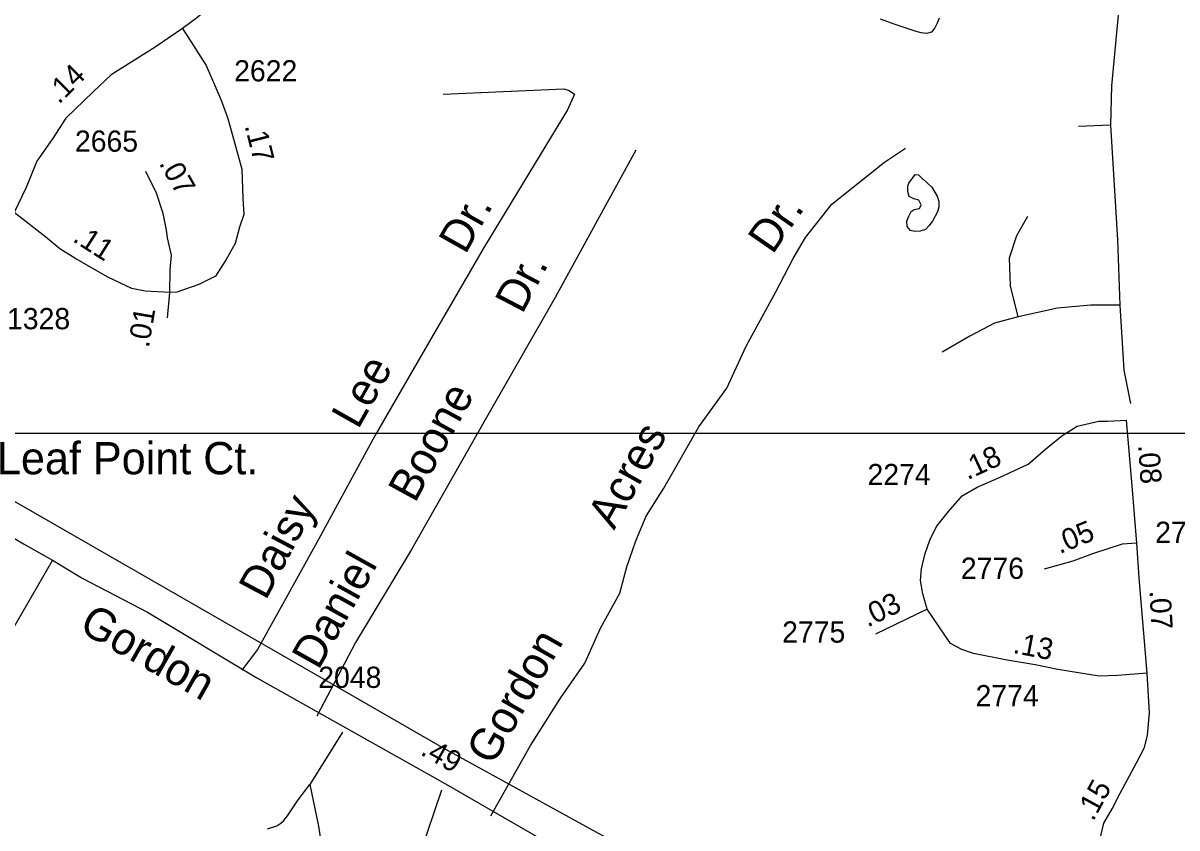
# Model space of a CAD drawing. Extents: x 2290055 to 2389491, y 66597 to 237875.
# Drawn here: x 2348174 to 2351571, y 190974 to 193345 of the extents above; entities that cross this region are included whole.
import ezdxf

# ---------------------------------------------------------------- set-up
doc = ezdxf.new("R2010")
doc.units = 0
for name, color, linetype in [('Exist Boundary Political Urban Extension UEB', 7, 'Continuous'), ('Exist Hydrographic Pond Under 1500 Sq Ft', 7, 'Continuous'), ('Exist Road Non-System Type 51', 7, 'Continuous'), ('Exist Road Non-System Type 51 Label', 7, 'Continuous'), ('Exist Road Secondary Mileage Hundredths English Label', 7, 'Continuous'), ('Exist Road Secondary Type 51 Attributed', 7, 'Continuous'), ('Exist Road Secondary Type 51 Label', 7, 'Continuous'), ('Exist Road Secondary Type 51 Number Label', 7, 'Continuous'), ('Map Preparation Inset Cut Line', 7, 'Continuous')]:
    doc.layers.add(name, color=color, linetype=linetype)

msp = doc.modelspace()

# ---------------------------------------------------------------- linework, layer by layer
at = {"layer": 'Exist Boundary Political Urban Extension UEB'}
for points in [[(2348905.4, 191500.8), (2348209.4, 191901.8), (2347797.7, 192135.8)], [(2355844.2, 192135.8), (2353061.3, 189182.8), (2351226.3, 190210.2), (2349410.4, 191209.8), (2348905.4, 191500.8)]]:
    msp.add_lwpolyline(points, dxfattribs=at)
at = {"layer": 'Exist Hydrographic Pond Under 1500 Sq Ft'}
for points in [[(2350834.2, 193314.2), (2350818.7, 193316.5), (2350803.7, 193320.7), (2350757, 193336), (2350742, 193340.5), (2350699, 193356.9)], [(2350871.5, 193359.7), (2350865.5, 193344.6), (2350858.2, 193330.7), (2350849, 193318.7), (2350834.2, 193314.2)], [(2350800.2, 192731), (2350787.2, 192734.1), (2350777.2, 192745.8), (2350776, 192761.6), (2350781.7, 192776.2), (2350789, 192790.1), (2350797.7, 192795.9), (2350813, 192798.6), (2350818.7, 192810), (2350811.5, 192823.6), (2350797, 192826.9), (2350783.2, 192833.8), (2350779, 192848.5), (2350778.7, 192864.2), (2350782.2, 192873.8), (2350800.5, 192898.7), (2350810.5, 192897.9), (2350821.5, 192887), (2350824.5, 192885.3), (2350850, 192861.6), (2350865.5, 192835.4), (2350870.2, 192819.8), (2350870.5, 192804.1), (2350866.5, 192789.4), (2350851.5, 192761.3), (2350841.7, 192748.7), (2350830.7, 192737.4), (2350815.5, 192732.2), (2350800.2, 192731)]]:
    msp.add_lwpolyline(points, dxfattribs=at)
at = {"layer": 'Exist Road Non-System Type 51'}
for p, q in [((2351376.1, 193043.9), (2351281.6, 193040.8)), ((2349114.8, 191255.8), (2349018.9, 191102))]:
    msp.add_line(p, q, dxfattribs=at)
for points in [[(2351404.5, 193616.4), (2351393.9, 193549), (2351395, 193472.5), (2351398.1, 193368.5), (2351379.2, 193160.5), (2351376.1, 193043.9)], [(2349410.8, 193135.7), (2349766.6, 193151.2), (2349782, 193146), (2349797.5, 193135.7), (2349776.9, 193089.2), (2349529.4, 192681.6), (2349359.3, 192387.4), (2349209.8, 192129.4), (2349039.6, 191814.6), (2348864.3, 191499.8), (2348818.4, 191438.5)], [(2351376.1, 193043.9), (2351396.5, 192706.8), (2351402.8, 192514.5), (2351415.4, 192322.3), (2351435.1, 192224.8)], [(2349978, 192970.5), (2349740.8, 192537.1), (2349534.6, 192175.8), (2349318, 191794), (2349153.1, 191520.5), (2349039.5, 191303.5)], [(2349551.3, 191009.6), (2349668.6, 191216.5), (2349756.3, 191355.9), (2349828.4, 191459.1), (2349874.8, 191562.3), (2349931.6, 191665.5), (2349952.2, 191742.9), (2349978, 191820.3), (2350008.9, 191892.5), (2350060.4, 191975.1), (2350163.6, 192155.7), (2350246.1, 192269.2), (2350302.8, 192393.1), (2350390.4, 192553.1), (2350442, 192651.1), (2350478.1, 192713), (2350555.4, 192811.1), (2350632.7, 192873), (2350710.1, 192934.9), (2350771.9, 192976.2)], [(2351103.7, 192479.9), (2351081.6, 192571.2), (2351078.5, 192653.2), (2351100.5, 192719.4), (2351132, 192776.1)], [(2351402.8, 192514.5), (2351317.8, 192514.5), (2351220.2, 192505.1), (2351103.7, 192479.9)], [(2351103.7, 192479.9), (2351034.4, 192460.9), (2350961.9, 192423.1), (2350880, 192375.9)], [(2348894, 190971), (2348921.7, 190980.1), (2348933.3, 190988.5), (2348941.1, 190994.8), (2348952.5, 191009.3), (2348984.7, 191056.6), (2349018.9, 191102)], [(2349018.9, 191102), (2349043.8, 190978.9), (2349054.5, 190909.3)], [(2349406.4, 191085.7), (2349342.4, 190896.5), (2349284.2, 190774.3), (2349223.2, 190649.1)]]:
    msp.add_lwpolyline(points, dxfattribs=at)
at = {"layer": 'Exist Road Secondary Type 51 Attributed'}
for p, q in [((2348599.5, 192477), (2348606.1, 192551)), ((2348260.6, 191762.4), (2347530, 190500.3)), ((2350835.8, 191618.8), (2350683.7, 191544.8))]:
    msp.add_line(p, q, dxfattribs=at)
for points in [[(2348826.3, 193521.1), (2348768.8, 193427.3), (2348734.3, 193399.4), (2348685, 193359.9), (2348643.5, 193328.8)], [(2348643.5, 193328.8), (2348563.4, 193274.4), (2348433.6, 193192.2), (2348381, 193142.9), (2348300.5, 193065), (2348261, 193004.1), (2348215, 192938.4), (2348183.8, 192861.1), (2348147.7, 192787.4)], [(2348643.5, 193328.8), (2348712.9, 193220.2), (2348757.3, 193118.3), (2348777, 193064), (2348796.7, 192993.3), (2348818.1, 192914.4), (2348821.4, 192828.9), (2348824.6, 192781.2), (2348811.5, 192743.4), (2348798.4, 192695.7), (2348772.1, 192649), (2348740.8, 192599.7), (2348691.5, 192575), (2348627.5, 192552.7), (2348606.1, 192551)], [(2348606.1, 192551), (2348607.7, 192618.4), (2348611, 192661.2), (2348599.5, 192712.2), (2348596.2, 192735.2), (2348586.4, 192784.5), (2348566.7, 192843.7), (2348535.4, 192907.8)], [(2348606.1, 192551), (2348533.8, 192555.3), (2348494.4, 192563.5), (2348423.7, 192596.4), (2348326.8, 192652.3), (2348282.4, 192680.3), (2348241.3, 192714.8), (2348147.7, 192787.4)], [(2350835.8, 191618.8), (2350823.1, 191663.2), (2350816.8, 191703.4), (2350818.9, 191737.2), (2350829.4, 191779.5), (2350844.2, 191821.8), (2350863.2, 191861.9), (2350899.2, 191906.3), (2350939.3, 191952.8), (2350983.7, 191978.2), (2351051.3, 192007.8), (2351133.7, 192045.9), (2351184.4, 192090.2), (2351232.3, 192128.7), (2351277.7, 192157.4), (2351341.2, 192172.7), (2351366.9, 192172.7), (2351423.3, 192175.3)], [(2351453, 191812.8), (2351439.8, 191981.6), (2351423.3, 192175.3)], [(2347779.3, 192052.7), (2348030.7, 191900), (2348122.7, 191842.4), (2348175.3, 191811.2), (2348260.6, 191762.4)], [(2351453, 191812.8), (2351410, 191809.9), (2351322.7, 191781.2), (2351265.1, 191759.6), (2351180.5, 191736.7)], [(2351483.8, 191430.2), (2351460.4, 191711.3), (2351453, 191812.8)], [(2348260.6, 191762.4), (2348349.8, 191708.6), (2348540.4, 191609.9), (2348862.4, 191415.9), (2349417.8, 191103.5), (2349838.5, 190861.9), (2350150.6, 190686.5), (2350504.3, 190474.6), (2350513.8, 190469.1)], [(2351483.8, 191430.2), (2351396.7, 191423.5), (2351342.1, 191421.6), (2351220.9, 191441), (2351154.1, 191454.3), (2351071.9, 191468.7), (2350972.2, 191488.3), (2350938.3, 191499.6), (2350904.4, 191517), (2350871.7, 191566), (2350835.8, 191618.8)], [(2351343.3, 190671.5), (2351337.1, 190875.7), (2351340.2, 190920.9), (2351356.6, 190987.7), (2351380.8, 191030.1), (2351404.1, 191076.6), (2351452.7, 191165.4), (2351475.8, 191210.8), (2351485.1, 191247.8), (2351490.2, 191313.5), (2351483.8, 191430.2)]]:
    msp.add_lwpolyline(points, dxfattribs=at)
at = {"layer": 'Map Preparation Inset Cut Line'}
for points in [[(2380407.7, 211640.5), (2380407.7, 192135.8), (2313126.6, 192135.8), (2313126.6, 211640.5), (2321069.7, 211640.5), (2345338.5, 211640.5)], [(2334313.2, 192135.8), (2334313.2, 208219.9), (2345070.4, 208219.9), (2345070.4, 203348), (2354753, 203348), (2354753, 199924.5), (2369645.2, 199924.5), (2369645.2, 192135.8), (2354753, 192135.8)], [(2374088.6, 192135.8), (2313126.6, 192135.8), (2313126.6, 149726.2), (2353934.7, 149726.2), (2375181.1, 184193.5), (2380407.7, 192135.8)], [(2334313.2, 182878.6), (2352349.2, 182878.6), (2352349.2, 192135.8), (2334313.2, 192135.8)]]:
    msp.add_lwpolyline(points, close=True, dxfattribs=at)

# ---------------------------------------------------------------- texts
at = {"layer": 'Exist Road Non-System Type 51 Label'}
for s, rotation, p in [('Dr.', 60.5886, (2349476.4, 192660.8)), ('Dr.', 55.3143, (2350380.7, 192660.8)), ('Dr.', 62.382, (2349644, 192485.3)), ('Lee', 60.5925, (2349160.6, 192145.5)), ('Boone', 61.2602, (2349328.1, 191928.7)), ('Acres', 60.8118, (2349914.3, 191849.6)), ('Daisy', 61.9899, (2348888.9, 191642)), ('Daniel', 60.7952, (2349044, 191436.6)), ('Gordon', 60.3221, (2349557.3, 191154.9))]:
    msp.add_text(s, height=95, rotation=rotation, dxfattribs=at).set_placement(p)
msp.add_text('Leaf Point Ct.', height=95, dxfattribs=at).set_placement((2348097.4, 192015.8))
at = {"layer": 'Exist Road Secondary Mileage Hundredths English Label'}
for s, rotation, p in [('.14', 45.0227, (2348280.3, 193103.9)), ('.17', 284.2612, (2348826.2, 193042.2)), ('.07', 299.7258, (2348573.3, 192932.1)), ('.11', 327.5085, (2348317.5, 192703.9)), ('.01', 80.2484, (2348544.4, 192386.6)), ('.18', 24.7891, (2350954.8, 191998.2)), ('.08', 273.7291, (2351457.1, 192101.6)), ('.05', 22.179, (2351226.2, 191780.5)), ('.03', 25.9393, (2350660.6, 191564.1)), ('.07', 273.3767, (2351490.2, 191673)), ('.13', 349.28, (2351086.2, 191489.8)), ('.49', 330.5759, (2349341.3, 191191.5)), ('.15', 61.3097, (2351324.6, 190991.5))]:
    msp.add_text(s, height=62.5, rotation=rotation, dxfattribs=at).set_placement(p)
at = {"layer": 'Exist Road Secondary Type 51 Label'}
msp.add_text('Gordon', height=95, rotation=330.4475, dxfattribs=at).set_placement((2348335, 191555.8))
at = {"layer": 'Exist Road Secondary Type 51 Number Label'}
for s, p in [('2622', (2348795.8, 193173.2)), ('2665', (2348327, 192966)), ('1328', (2348127.1, 192443.1)), ('2274', (2350660.4, 191983.9)), ('2772', (2351507.3, 191813.8)), ('2776', (2350935.2, 191707.8)), ('2775', (2350409.1, 191520)), ('2048', (2349043.3, 191386.6)), ('2774', (2350978.5, 191332.4))]:
    msp.add_text(s, height=62.5, dxfattribs=at).set_placement(p)

doc.saveas('drawing.dxf')
